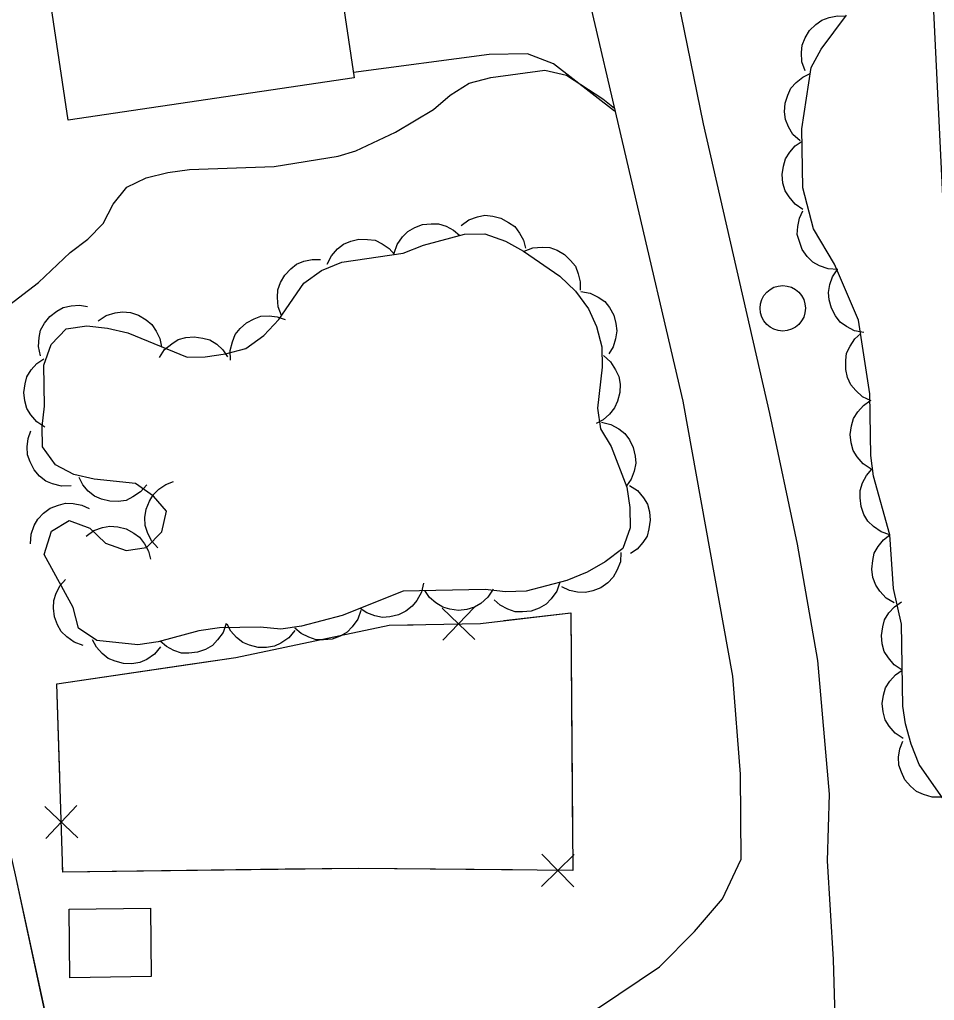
# Model space of a CAD drawing. Extents: x 336540 to 340074, y 5572036 to 5573747.
# Drawn here: x 339462.48 to 339502.76, y 5572750.84 to 5572793.99 of the extents above; entities that cross this region are included whole.
import ezdxf

# ---------------------------------------------------------------- set-up
doc = ezdxf.new("R2010")
doc.units = 0
for name, color, linetype in [('Niveau 1', 7, 'Continuous'), ('Niveau 19', 7, 'Continuous'), ('Niveau 31', 7, 'Continuous'), ('Niveau 36', 7, 'Continuous'), ('Niveau 37', 7, 'Continuous'), ('Niveau 44', 7, 'Continuous'), ('Niveau 60', 7, 'Continuous')]:
    doc.layers.add(name, color=color, linetype=linetype)

msp = doc.modelspace()

# ---------------------------------------------------------------- linework, layer by layer
at = {"layer": 'Niveau 1'}
msp.add_lwpolyline([(339461.81, 5572781.27), (339463.32, 5572782.43), (339464.71, 5572783.75), (339465.49, 5572784.33), (339466.16, 5572785.02), (339466.6, 5572785.87), (339467.21, 5572786.62), (339468.05, 5572787.03), (339469.01, 5572787.27), (339469.96, 5572787.4), (339473.69, 5572787.53), (339476.51, 5572787.98), (339477.29, 5572788.22), (339479.03, 5572789.04), (339480.71, 5572790.03), (339481.44, 5572790.67), (339482.27, 5572791.19), (339483.23, 5572791.44), (339485.6, 5572791.76), (339486.56, 5572791.55), (339488.16, 5572790.51), (339488.67, 5572790.09)], dxfattribs=at)
at = {"layer": 'Niveau 19'}
for points in [[(339483.93, 5572831.3), (339484.65, 5572827.18), (339486.77, 5572816.53), (339489.92, 5572802.41), (339492.57, 5572789.41), (339495.5, 5572776.66), (339496.72, 5572770.91), (339497.61, 5572765.79), (339498.12, 5572759.92), (339498.03, 5572756.98)], [(339477.06, 5572830.9), (339478.11, 5572830.72), (339479.38, 5572829.39), (339481.18, 5572824), (339482.67, 5572817.81), (339485.03, 5572806.55), (339485.95, 5572803.35), (339486.52, 5572800.42), (339487.08, 5572796.93), (339491.68, 5572777.2), (339493.87, 5572765.1), (339494.21, 5572760.8), (339494.24, 5572757.03)], [(339488.67, 5572789.96), (339485.99, 5572792.05), (339484.85, 5572792.48), (339483.16, 5572792.45), (339477.18, 5572791.67)], [(339498.03, 5572756.98), (339498.3, 5572752.64), (339498.62, 5572741.52), (339498.45, 5572731.64), (339498.19, 5572727.06), (339491.02, 5572727.32), (339491.38, 5572737.48), (339491.32, 5572737.99), (339487.63, 5572741.4), (339485.85, 5572742.73), (339484.25, 5572743.77), (339482.66, 5572744.24), (339479.1, 5572744.23), (339477.82, 5572745.23), (339477.64, 5572749.87), (339485.38, 5572749.96), (339486.9, 5572750.16), (339487.97, 5572750.52), (339490.65, 5572752.32), (339492.2, 5572753.87), (339493.42, 5572755.31), (339494.24, 5572757.03)]]:
    msp.add_lwpolyline(points, dxfattribs=at)
at = {"layer": 'Niveau 31'}
for points in [[(339464.62, 5572789.56), (339463.48, 5572797.25), (339476.07, 5572799.12), (339477.21, 5572791.43), (339464.62, 5572789.56)], [(339468.28, 5572751.89), (339464.7, 5572751.84), (339464.67, 5572754.86), (339468.24, 5572754.9), (339468.28, 5572751.89)]]:
    msp.add_lwpolyline(points, dxfattribs=at)
at = {"layer": 'Niveau 36'}
msp.add_circle((339496.079, 5572781.291), 1, dxfattribs=at)
at = {"layer": 'Niveau 37'}
for p, q in [((339482.53, 5572766.72), (339481.09, 5572768.1)), ((339481.12, 5572766.69), (339482.5, 5572768.13)), ((339465.05, 5572758), (339463.59, 5572759.37)), ((339465.01, 5572759.42), (339463.64, 5572757.96)), ((339486.9, 5572757.26), (339485.46, 5572755.86)), ((339485.48, 5572757.27), (339486.88, 5572755.84))]:
    msp.add_line(p, q, dxfattribs=at)
for points in [[(339472.17, 5572730.95), (339467.93, 5572731.15), (339464.63, 5572745.58), (339462.31, 5572756.36), (339460.66, 5572763.54), (339459.81, 5572766.78), (339457.61, 5572776.54)], [(339486.75, 5572767.89), (339486.84, 5572756.55), (339477.42, 5572756.65), (339464.39, 5572756.48), (339464.13, 5572764.77), (339472.01, 5572765.93), (339478.76, 5572767.35), (339482.77, 5572767.43), (339486.75, 5572767.89)], [(339483.8, 5572767.55), (339486.75, 5572767.89)], [(339486.75, 5572767.89), (339486.83, 5572757.89)], [(339469.98, 5572765.63), (339472.01, 5572765.93), (339478.76, 5572767.35), (339479.81, 5572767.37)], [(339464.26, 5572760.69), (339464.13, 5572764.77), (339469.98, 5572765.63)], [(339463.59, 5572750.42), (339462.31, 5572756.36), (339461.43, 5572760.19)], [(339474.18, 5572756.61), (339464.39, 5572756.48), (339464.38, 5572756.69)], [(339484.18, 5572756.58), (339477.42, 5572756.65), (339474.18, 5572756.61)]]:
    msp.add_lwpolyline(points, dxfattribs=at)
at = {"layer": 'Niveau 44'}
for points in [[(339497.06, 5572791.74), (339496.92, 5572792.13), (339496.91, 5572792.54), (339496.94, 5572792.87), (339497.07, 5572793.19), (339497.26, 5572793.51), (339497.54, 5572793.77), (339497.8, 5572793.97), (339498.13, 5572794.09), (339498.49, 5572794.16), (339498.85, 5572794.14)], [(339504.27, 5572758.1), (339502.08, 5572761.22), (339501.73, 5572762.11), (339501.49, 5572763.01), (339501.36, 5572763.79), (339501.31, 5572767.4), (339500.95, 5572768.97), (339500.8, 5572771.33), (339500.08, 5572773.91), (339499.96, 5572774.81), (339499.92, 5572777.52), (339499.42, 5572780.77), (339498.36, 5572783.23), (339497.44, 5572784.79), (339496.96, 5572786.59), (339496.92, 5572789.18), (339497.33, 5572791.89), (339497.77, 5572792.69), (339498.88, 5572794.18)], [(339496.84, 5572788.65), (339496.53, 5572788.93), (339496.33, 5572789.28), (339496.2, 5572789.59), (339496.16, 5572789.94), (339496.18, 5572790.31), (339496.3, 5572790.67), (339496.44, 5572790.97), (339496.67, 5572791.23), (339496.96, 5572791.46), (339497.29, 5572791.62)], [(339496.97, 5572785.64), (339496.63, 5572785.87), (339496.36, 5572786.19), (339496.19, 5572786.46), (339496.09, 5572786.8), (339496.05, 5572787.17), (339496.11, 5572787.55), (339496.2, 5572787.86), (339496.39, 5572788.16), (339496.63, 5572788.44), (339496.93, 5572788.64)], [(339481.92, 5572784.93), (339482.26, 5572785.18), (339482.64, 5572785.32), (339482.97, 5572785.38), (339483.32, 5572785.35), (339483.67, 5572785.26), (339484.01, 5572785.07), (339484.28, 5572784.89), (339484.49, 5572784.6), (339484.66, 5572784.28), (339484.75, 5572783.93)], [(339498.5, 5572783), (339498.08, 5572783.02), (339497.7, 5572783.16), (339497.41, 5572783.32), (339497.16, 5572783.57), (339496.94, 5572783.87), (339496.81, 5572784.23), (339496.72, 5572784.54), (339496.74, 5572784.89), (339496.82, 5572785.25), (339496.97, 5572785.58)], [(339478.97, 5572783.71), (339479.11, 5572784.1), (339479.34, 5572784.43), (339479.57, 5572784.67), (339479.88, 5572784.85), (339480.22, 5572784.98), (339480.6, 5572785.01), (339480.93, 5572785.01), (339481.26, 5572784.9), (339481.59, 5572784.73), (339481.87, 5572784.49)], [(339463.57, 5572770.46), (339463.89, 5572771.48), (339464.67, 5572771.95), (339465.58, 5572771.62), (339466.27, 5572770.96), (339467.17, 5572770.64), (339468.07, 5572770.77), (339468.74, 5572771.46), (339468.95, 5572772.36), (339468.38, 5572773.03), (339467.58, 5572773.58), (339465.77, 5572773.77), (339464.87, 5572773.98), (339464.07, 5572774.41), (339463.5, 5572775.19), (339463.48, 5572776.09), (339463.58, 5572776.99), (339463.55, 5572778.79), (339463.88, 5572779.7), (339464.54, 5572780.39), (339465.44, 5572780.52), (339466.35, 5572780.42), (339467.25, 5572780.21), (339469.86, 5572779.14), (339470.65, 5572779.15), (339471.55, 5572779.28), (339472.45, 5572779.52), (339473.23, 5572780.1), (339473.89, 5572780.79), (339475, 5572782.39), (339475.78, 5572782.96), (339476.67, 5572783.32), (339479.37, 5572783.71), (339480.27, 5572784.06), (339482.07, 5572784.55), (339482.97, 5572784.56), (339483.87, 5572784.24), (339484.67, 5572783.81), (339486.26, 5572782.71), (339486.95, 5572782.05), (339487.53, 5572781.27), (339487.88, 5572780.49), (339488.11, 5572779.6), (339488.13, 5572778.7), (339487.93, 5572776.89), (339488.06, 5572775.99), (339488.52, 5572775.21), (339489.22, 5572773.42), (339489.35, 5572772.53), (339489.36, 5572771.63), (339489.04, 5572770.72), (339488.26, 5572770.14), (339487.47, 5572769.68), (339486.58, 5572769.32), (339484.78, 5572768.84), (339483.88, 5572768.82), (339482.98, 5572768.92), (339479.37, 5572768.85), (339476.68, 5572767.78), (339474.89, 5572767.3), (339473.99, 5572767.17), (339473.08, 5572767.26), (339471.28, 5572767.23), (339470.38, 5572767.1), (339468.59, 5572766.62), (339467.69, 5572766.49), (339465.88, 5572766.68), (339465.08, 5572767.22), (339464.84, 5572768.12), (339463.57, 5572770.46)], [(339476.03, 5572783.23), (339476.21, 5572783.6), (339476.48, 5572783.9), (339476.74, 5572784.11), (339477.06, 5572784.25), (339477.42, 5572784.33), (339477.8, 5572784.32), (339478.13, 5572784.28), (339478.45, 5572784.13), (339478.75, 5572783.92), (339478.99, 5572783.66)], [(339484.69, 5572783.8), (339485.08, 5572783.95), (339485.49, 5572783.98), (339485.82, 5572783.96), (339486.15, 5572783.84), (339486.47, 5572783.66), (339486.74, 5572783.39), (339486.95, 5572783.14), (339487.08, 5572782.81), (339487.16, 5572782.45), (339487.16, 5572782.09)], [(339474.02, 5572780.97), (339473.87, 5572781.36), (339473.84, 5572781.77), (339473.85, 5572782.1), (339473.97, 5572782.43), (339474.16, 5572782.75), (339474.43, 5572783.02), (339474.68, 5572783.23), (339475, 5572783.36), (339475.37, 5572783.44), (339475.73, 5572783.44)], [(339499.65, 5572780.23), (339499.24, 5572780.3), (339498.88, 5572780.49), (339498.61, 5572780.68), (339498.4, 5572780.96), (339498.22, 5572781.29), (339498.13, 5572781.66), (339498.09, 5572781.98), (339498.15, 5572782.33), (339498.27, 5572782.68), (339498.47, 5572782.98)], [(339487.19, 5572782.03), (339487.6, 5572781.96), (339487.96, 5572781.78), (339488.24, 5572781.59), (339488.46, 5572781.32), (339488.64, 5572780.99), (339488.73, 5572780.62), (339488.78, 5572780.3), (339488.72, 5572779.95), (339488.61, 5572779.6), (339488.42, 5572779.29)], [(339463.4, 5572779.2), (339463.31, 5572779.61), (339463.34, 5572780.01), (339463.41, 5572780.33), (339463.58, 5572780.64), (339463.82, 5572780.93), (339464.12, 5572781.16), (339464.4, 5572781.32), (339464.75, 5572781.4), (339465.12, 5572781.43), (339465.47, 5572781.37)], [(339465.95, 5572780.74), (339466.3, 5572780.97), (339466.69, 5572781.09), (339467.02, 5572781.14), (339467.37, 5572781.1), (339467.72, 5572780.99), (339468.05, 5572780.78), (339468.3, 5572780.58), (339468.5, 5572780.29), (339468.66, 5572779.96), (339468.73, 5572779.6)], [(339471.77, 5572779.01), (339471.75, 5572779.43), (339471.85, 5572779.82), (339471.97, 5572780.13), (339472.19, 5572780.4), (339472.47, 5572780.65), (339472.81, 5572780.82), (339473.11, 5572780.94), (339473.47, 5572780.96), (339473.83, 5572780.92), (339474.17, 5572780.8)], [(339499.97, 5572777.22), (339499.59, 5572777.4), (339499.29, 5572777.67), (339499.07, 5572777.92), (339498.93, 5572778.25), (339498.85, 5572778.6), (339498.85, 5572778.99), (339498.89, 5572779.31), (339499.04, 5572779.63), (339499.25, 5572779.94), (339499.51, 5572780.18)], [(339468.64, 5572779.12), (339468.87, 5572779.47), (339469.18, 5572779.73), (339469.46, 5572779.91), (339469.8, 5572780), (339470.17, 5572780.04), (339470.55, 5572779.98), (339470.86, 5572779.9), (339471.16, 5572779.71), (339471.43, 5572779.46), (339471.64, 5572779.16)], [(339488.19, 5572779.21), (339488.5, 5572778.94), (339488.72, 5572778.59), (339488.86, 5572778.29), (339488.92, 5572777.95), (339488.91, 5572777.58), (339488.8, 5572777.21), (339488.68, 5572776.91), (339488.46, 5572776.63), (339488.17, 5572776.39), (339487.86, 5572776.22)], [(339463.6, 5572776.06), (339463.25, 5572776.29), (339462.98, 5572776.6), (339462.81, 5572776.88), (339462.71, 5572777.22), (339462.67, 5572777.59), (339462.73, 5572777.97), (339462.81, 5572778.28), (339463, 5572778.58), (339463.25, 5572778.86), (339463.55, 5572779.06)], [(339499.97, 5572774.22), (339499.62, 5572774.44), (339499.36, 5572774.76), (339499.18, 5572775.04), (339499.09, 5572775.37), (339499.05, 5572775.74), (339499.11, 5572776.12), (339499.19, 5572776.44), (339499.38, 5572776.73), (339499.63, 5572777.01), (339499.92, 5572777.22)], [(339488.1, 5572776.28), (339488.51, 5572776.18), (339488.86, 5572775.98), (339489.13, 5572775.78), (339489.33, 5572775.5), (339489.5, 5572775.17), (339489.58, 5572774.79), (339489.61, 5572774.47), (339489.54, 5572774.12), (339489.4, 5572773.78), (339489.2, 5572773.48)], [(339464.75, 5572773.48), (339464.33, 5572773.46), (339463.94, 5572773.57), (339463.64, 5572773.69), (339463.36, 5572773.91), (339463.12, 5572774.19), (339462.95, 5572774.53), (339462.83, 5572774.84), (339462.82, 5572775.19), (339462.86, 5572775.56), (339462.98, 5572775.9)], [(339500.8, 5572771.32), (339500.41, 5572771.45), (339500.07, 5572771.69), (339499.83, 5572771.92), (339499.65, 5572772.22), (339499.53, 5572772.57), (339499.49, 5572772.95), (339499.49, 5572773.27), (339499.59, 5572773.61), (339499.76, 5572773.94), (339500, 5572774.21)], [(339468.08, 5572773.53), (339467.81, 5572773.21), (339467.47, 5572772.99), (339467.17, 5572772.84), (339466.82, 5572772.79), (339466.46, 5572772.8), (339466.09, 5572772.9), (339465.78, 5572773.02), (339465.51, 5572773.24), (339465.27, 5572773.52), (339465.1, 5572773.84)], [(339468.57, 5572770.75), (339468.29, 5572771.06), (339468.11, 5572771.42), (339468.01, 5572771.74), (339468, 5572772.09), (339468.05, 5572772.45), (339468.2, 5572772.81), (339468.36, 5572773.09), (339468.61, 5572773.34), (339468.92, 5572773.54), (339469.26, 5572773.67)], [(339489.34, 5572773.5), (339489.69, 5572773.27), (339489.95, 5572772.95), (339490.12, 5572772.67), (339490.22, 5572772.33), (339490.25, 5572771.97), (339490.19, 5572771.59), (339490.11, 5572771.27), (339489.92, 5572770.98), (339489.67, 5572770.7), (339489.37, 5572770.5)], [(339462.97, 5572770.93), (339463, 5572771.35), (339463.13, 5572771.73), (339463.29, 5572772.02), (339463.53, 5572772.27), (339463.83, 5572772.49), (339464.19, 5572772.63), (339464.5, 5572772.72), (339464.85, 5572772.7), (339465.22, 5572772.63), (339465.54, 5572772.48)], [(339465.42, 5572771.26), (339465.76, 5572771.51), (339466.14, 5572771.65), (339466.46, 5572771.71), (339466.81, 5572771.68), (339467.17, 5572771.59), (339467.51, 5572771.4), (339467.77, 5572771.22), (339467.98, 5572770.93), (339468.16, 5572770.61), (339468.25, 5572770.26)], [(339500.99, 5572768.33), (339500.63, 5572768.54), (339500.36, 5572768.84), (339500.17, 5572769.11), (339500.05, 5572769.44), (339500, 5572769.81), (339500.04, 5572770.19), (339500.11, 5572770.51), (339500.28, 5572770.81), (339500.52, 5572771.1), (339500.8, 5572771.32)], [(339488.95, 5572770.54), (339488.93, 5572770.13), (339488.78, 5572769.75), (339488.62, 5572769.46), (339488.38, 5572769.21), (339488.07, 5572768.99), (339487.72, 5572768.86), (339487.4, 5572768.78), (339487.05, 5572768.8), (339486.69, 5572768.88), (339486.36, 5572769.03)], [(339465.28, 5572766.46), (339464.89, 5572766.6), (339464.56, 5572766.84), (339464.32, 5572767.07), (339464.15, 5572767.37), (339464.02, 5572767.72), (339463.98, 5572768.1), (339463.99, 5572768.43), (339464.1, 5572768.76), (339464.27, 5572769.09), (339464.51, 5572769.36)], [(339480.26, 5572769.2), (339480.17, 5572768.8), (339479.97, 5572768.44), (339479.77, 5572768.18), (339479.49, 5572767.97), (339479.16, 5572767.8), (339478.78, 5572767.72), (339478.46, 5572767.69), (339478.12, 5572767.76), (339477.77, 5572767.89), (339477.47, 5572768.09)], [(339483.33, 5572768.93), (339483.1, 5572768.58), (339482.79, 5572768.31), (339482.51, 5572768.14), (339482.17, 5572768.04), (339481.8, 5572768), (339481.42, 5572768.06), (339481.11, 5572768.14), (339480.81, 5572768.33), (339480.53, 5572768.57), (339480.33, 5572768.87)], [(339486.27, 5572769.24), (339486.13, 5572768.84), (339485.89, 5572768.51), (339485.66, 5572768.27), (339485.36, 5572768.1), (339485.01, 5572767.97), (339484.63, 5572767.94), (339484.3, 5572767.94), (339483.97, 5572768.05), (339483.64, 5572768.23), (339483.37, 5572768.46)], [(339477.5, 5572768), (339477.37, 5572767.61), (339477.13, 5572767.28), (339476.9, 5572767.04), (339476.59, 5572766.86), (339476.25, 5572766.74), (339475.87, 5572766.7), (339475.54, 5572766.7), (339475.21, 5572766.82), (339474.88, 5572766.99), (339474.6, 5572767.22)], [(339501.34, 5572765.37), (339500.99, 5572765.6), (339500.73, 5572765.91), (339500.55, 5572766.19), (339500.46, 5572766.53), (339500.42, 5572766.9), (339500.48, 5572767.27), (339500.56, 5572767.59), (339500.75, 5572767.89), (339501, 5572768.16), (339501.3, 5572768.37)], [(339471.58, 5572767.42), (339471.44, 5572767.03), (339471.2, 5572766.7), (339470.97, 5572766.46), (339470.67, 5572766.28), (339470.32, 5572766.16), (339469.94, 5572766.12), (339469.61, 5572766.12), (339469.28, 5572766.24), (339468.95, 5572766.41), (339468.68, 5572766.64)], [(339474.6, 5572767.11), (339474.33, 5572766.79), (339473.99, 5572766.56), (339473.7, 5572766.42), (339473.35, 5572766.37), (339472.98, 5572766.37), (339472.61, 5572766.47), (339472.31, 5572766.59), (339472.03, 5572766.81), (339471.79, 5572767.09), (339471.62, 5572767.4)], [(339468.69, 5572766.39), (339468.42, 5572766.07), (339468.08, 5572765.84), (339467.78, 5572765.7), (339467.43, 5572765.65), (339467.06, 5572765.66), (339466.69, 5572765.76), (339466.39, 5572765.88), (339466.12, 5572766.1), (339465.87, 5572766.38), (339465.7, 5572766.7)], [(339501.38, 5572762.37), (339501.03, 5572762.6), (339500.77, 5572762.91), (339500.59, 5572763.19), (339500.5, 5572763.53), (339500.46, 5572763.9), (339500.52, 5572764.27), (339500.6, 5572764.59), (339500.79, 5572764.89), (339501.04, 5572765.16), (339501.34, 5572765.37)], [(339503.08, 5572759.79), (339502.66, 5572759.79), (339502.27, 5572759.9), (339501.97, 5572760.03), (339501.7, 5572760.26), (339501.46, 5572760.54), (339501.3, 5572760.88), (339501.19, 5572761.19), (339501.18, 5572761.54), (339501.23, 5572761.91), (339501.36, 5572762.25)]]:
    msp.add_lwpolyline(points, dxfattribs=at)
at = {"layer": 'Niveau 60'}
msp.add_lwpolyline([(339458.94, 5573698.73), (339531.5, 5572199.65), (336635.22, 5572059.46), (336562.66, 5573558.54), (339458.94, 5573698.73)], dxfattribs=at)

doc.saveas('drawing.dxf')
